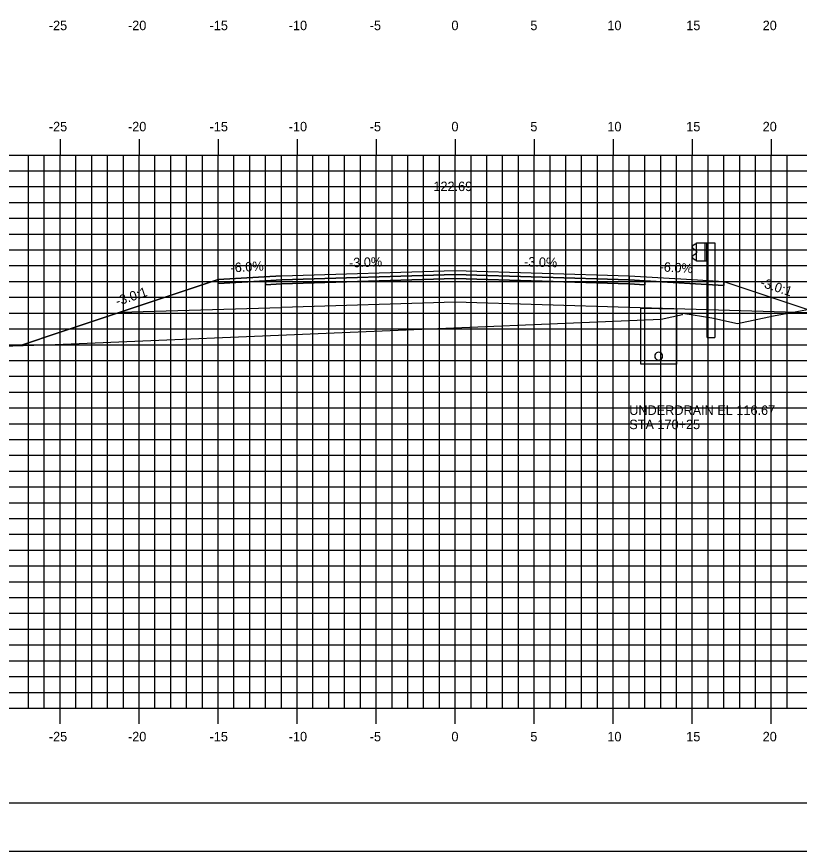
# Model space of a CAD drawing. Extents: x 850598 to 870284, y 366541 to 366651.
# Drawn here: x 855723.5 to 855773.1, y 366541.2 to 366594 of the extents above; entities that cross this region are included whole.
import ezdxf

# ---------------------------------------------------------------- set-up
doc = ezdxf.new("R2010")
doc.units = 0
for name, color, linetype in [('ANNOTATION', 7, 'Continuous'), ('BORDER', 7, 'Continuous'), ('D_Drainage_Underdrain', 7, 'Continuous'), ('D_Drainage_Underdrain_06in', 7, 'Continuous'), ('D_Guardrail_Beam_Rt', 7, 'Continuous'), ('D_Roadway_Centerline', 7, 'Continuous'), ('D_Roadway_Centerline_Text', 7, 'Continuous'), ('D_Roadway_Edge_Shoulder', 7, 'Continuous'), ('D_Roadway_Edge_TW', 7, 'Continuous'), ('D_Roadway_Pavement', 7, 'Continuous'), ('D_Roadway_SlopeLines', 7, 'Continuous'), ('D_Roadway_SubGrade', 7, 'Continuous'), ('H_V ANNOTATION', 7, 'Continuous'), ('MAJOR', 7, 'Continuous'), ('MINOR', 7, 'Continuous'), ('PLOT BOUNDARY', 7, 'Continuous'), ('S_Roadway_Centerline', 7, 'Continuous')]:
    doc.layers.add(name, color=color, linetype=linetype)

msp = doc.modelspace()

# ---------------------------------------------------------------- linework, layer by layer
at = {"layer": 'BORDER'}
msp.add_line((855706.298, 366544.225), (855866.298, 366544.225), dxfattribs=at)
at = {"layer": 'D_Drainage_Underdrain'}
msp.add_lwpolyline([(855765.297, 366575.499), (855765.297, 366571.999), (855763.047, 366571.999), (855763.047, 366575.544)], close=True, dxfattribs=at)
at = {"layer": 'D_Drainage_Underdrain_06in'}
msp.add_lwpolyline([(855764.172, 366572.749), (855764.095, 366572.737), (855764.026, 366572.701), (855763.97, 366572.646), (855763.935, 366572.576), (855763.922, 366572.499), (855763.935, 366572.422), (855763.97, 366572.352), (855764.026, 366572.297), (855764.095, 366572.261), (855764.172, 366572.249), (855764.25, 366572.261), (855764.319, 366572.297), (855764.375, 366572.352), (855764.41, 366572.422), (855764.422, 366572.499), (855764.41, 366572.576), (855764.375, 366572.646), (855764.319, 366572.701), (855764.25, 366572.737)], close=True, dxfattribs=at)
at = {"layer": 'D_Guardrail_Beam_Rt'}
for p, q in [((855766.478, 366579.58), (855766.335, 366579.48)), ((855766.335, 366579.337), (855766.53, 366579.201)), ((855766.568, 366579.6), (855766.495, 366579.587)), ((855766.568, 366579.675), (855767.256, 366579.675)), ((855766.568, 366578.508), (855766.568, 366579.675)), ((855767.089, 366579.675), (855767.089, 366578.508)), ((855767.193, 366579.675), (855767.193, 366578.508)), ((855767.256, 366579.675), (855767.727, 366579.675)), ((855767.256, 366579.675), (855767.256, 366578.508)), ((855767.727, 366579.675), (855767.727, 366573.675)), ((855766.53, 366578.981), (855766.335, 366578.845)), ((855766.335, 366578.702), (855766.478, 366578.602)), ((855766.564, 366579.137), (855766.564, 366579.046)), ((855766.495, 366578.595), (855766.568, 366578.582)), ((855767.256, 366578.508), (855766.568, 366578.508)), ((855767.235, 366573.675), (855767.235, 366578.508)), ((855767.235, 366573.675), (855767.727, 366573.675))]:
    msp.add_line(p, q, dxfattribs=at)
for centre, major_axis, start_param, end_param in [((855766.385, 366579.409), (-0.0877, 0), 5.323254, 7.243116), ((855766.502, 366579.546), (-0.0417, 0), 4.886922, 5.323254), ((855766.385, 366578.774), (-0.0877, 0), 5.323254, 7.243116), ((855766.485, 366579.137), (0.0789, 0), 0, 0.959931), ((855766.485, 366579.046), (0.0789, 0), 5.323254, 6.283185), ((855766.502, 366578.636), (-0.0417, 0), 0.959931, 1.396263)]:
    msp.add_ellipse(centre, major_axis=major_axis, ratio=0.995501, start_param=start_param, end_param=end_param, dxfattribs=at)
at = {"layer": 'D_Roadway_Centerline'}
msp.add_lwpolyline([(855723.799, 366573.175), (855726.297, 366574.008), (855730.1, 366575.275), (855736.297, 366577.341), (855740.297, 366577.581), (855751.297, 366577.911), (855762.297, 366577.581), (855766.297, 366577.341), (855768.297, 366577.221), (855774.297, 366575.221), (855820.799, 366563.225), (855834.196, 366559.769), (855844.058, 366557.225), (855848.058, 366557.225)], dxfattribs=at)
at = {"layer": 'D_Roadway_Edge_Shoulder'}
for points in [[(855740.297, 366577.581), (855736.297, 366577.341), (855736.297, 366577.091), (855739.297, 366577.271), (855740.297, 366577.331)], [(855762.297, 366577.581), (855766.297, 366577.341), (855766.297, 366577.341), (855768.297, 366577.221), (855768.297, 366576.971), (855763.297, 366577.271), (855762.297, 366577.331)]]:
    msp.add_lwpolyline(points, close=True, dxfattribs=at)
at = {"layer": 'D_Roadway_Edge_TW'}
msp.add_lwpolyline([(855740.297, 366577.331), (855740.297, 366577.581), (855751.297, 366577.911), (855762.297, 366577.581), (855762.297, 366577.331), (855751.297, 366577.661)], close=True, dxfattribs=at)
at = {"layer": 'D_Roadway_Pavement'}
for points in [[(855740.297, 366577.081), (855740.297, 366577.331), (855751.297, 366577.661), (855762.297, 366577.331), (855762.297, 366577.081), (855751.297, 366577.411)], [(855740.297, 366577.331), (855739.297, 366577.271), (855739.297, 366577.021), (855740.297, 366577.081)], [(855762.297, 366577.331), (855763.297, 366577.271), (855763.297, 366577.021), (855762.297, 366577.081)]]:
    msp.add_lwpolyline(points, close=True, dxfattribs=at)
at = {"layer": 'D_Roadway_SlopeLines'}
for points in [[(855740.297, 366577.581), (855736.297, 366577.341), (855726.297, 366574.008)], [(855726.297, 366574.008), (855723.799, 366573.175)]]:
    msp.add_lwpolyline(points, dxfattribs=at)
at = {"layer": 'D_Roadway_SubGrade'}
for points in [[(855740.297, 366577.081), (855739.297, 366577.021), (855739.297, 366577.271), (855736.297, 366577.091), (855736.297, 366577.341), (855730.1, 366575.275), (855740.297, 366575.581)], [(855740.297, 366575.581), (855740.297, 366577.081), (855751.297, 366577.411), (855762.297, 366577.081), (855762.297, 366575.581), (855751.297, 366575.911)], [(855762.297, 366577.081), (855763.297, 366577.021), (855763.297, 366577.271), (855768.297, 366576.971), (855768.297, 366577.221), (855774.297, 366575.221), (855762.297, 366575.581)]]:
    msp.add_lwpolyline(points, close=True, dxfattribs=at)
at = {"layer": 'MAJOR'}
for p, q in [((855726.297, 366586.227), (855726.297, 366585.225)), ((855726.297, 366586.227), (855726.297, 366585.225)), ((855731.297, 366586.227), (855731.297, 366585.225)), ((855731.297, 366586.227), (855731.297, 366585.225)), ((855736.297, 366586.227), (855736.297, 366585.225)), ((855736.297, 366586.227), (855736.297, 366585.225)), ((855741.297, 366586.227), (855741.297, 366585.225)), ((855741.297, 366586.227), (855741.297, 366585.225)), ((855746.297, 366586.227), (855746.297, 366585.225)), ((855746.297, 366586.227), (855746.297, 366585.225)), ((855751.297, 366586.227), (855751.297, 366585.225)), ((855751.297, 366586.227), (855751.297, 366585.225)), ((855756.297, 366586.227), (855756.297, 366585.225)), ((855756.297, 366586.227), (855756.297, 366585.225)), ((855761.297, 366586.227), (855761.297, 366585.225)), ((855761.297, 366586.227), (855761.297, 366585.225)), ((855766.297, 366586.227), (855766.297, 366585.225)), ((855766.297, 366586.227), (855766.297, 366585.225)), ((855771.297, 366586.227), (855771.297, 366585.225)), ((855771.297, 366586.227), (855771.297, 366585.225)), ((855711.297, 366585.225), (855851.297, 366585.225)), ((855711.297, 366585.225), (855851.297, 366585.225)), ((855711.297, 366585.225), (855851.297, 366585.225)), ((855711.297, 366585.225), (855851.297, 366585.225)), ((855726.297, 366550.225), (855726.297, 366585.225)), ((855726.297, 366550.225), (855726.297, 366585.225)), ((855731.297, 366550.225), (855731.297, 366585.225)), ((855731.297, 366550.225), (855731.297, 366585.225)), ((855736.297, 366550.225), (855736.297, 366585.225)), ((855736.297, 366550.225), (855736.297, 366585.225)), ((855741.297, 366550.225), (855741.297, 366585.225)), ((855741.297, 366550.225), (855741.297, 366585.225)), ((855746.297, 366550.225), (855746.297, 366585.225)), ((855746.297, 366550.225), (855746.297, 366585.225)), ((855751.297, 366550.225), (855751.297, 366585.225)), ((855751.297, 366550.225), (855751.297, 366585.225)), ((855756.297, 366550.225), (855756.297, 366585.225)), ((855756.297, 366550.225), (855756.297, 366585.225)), ((855761.297, 366550.225), (855761.297, 366585.225)), ((855761.297, 366550.225), (855761.297, 366585.225)), ((855766.297, 366550.225), (855766.297, 366585.225)), ((855766.297, 366550.225), (855766.297, 366585.225)), ((855771.297, 366550.225), (855771.297, 366585.225)), ((855771.297, 366550.225), (855771.297, 366585.225)), ((855711.297, 366580.225), (855851.297, 366580.225)), ((855711.297, 366580.225), (855851.297, 366580.225)), ((855711.297, 366575.225), (855851.297, 366575.225)), ((855711.297, 366575.225), (855851.297, 366575.225)), ((855711.297, 366570.225), (855851.297, 366570.225)), ((855711.297, 366570.225), (855851.297, 366570.225)), ((855711.297, 366565.225), (855851.297, 366565.225)), ((855711.297, 366565.225), (855851.297, 366565.225)), ((855711.297, 366560.225), (855851.297, 366560.225)), ((855711.297, 366560.225), (855851.297, 366560.225)), ((855711.297, 366555.225), (855851.297, 366555.225)), ((855711.297, 366555.225), (855851.297, 366555.225)), ((855711.297, 366550.225), (855851.297, 366550.225)), ((855711.297, 366550.225), (855851.297, 366550.225)), ((855711.297, 366550.225), (855851.297, 366550.225)), ((855711.297, 366550.225), (855851.297, 366550.225)), ((855726.297, 366549.223), (855726.297, 366550.225)), ((855726.297, 366549.223), (855726.297, 366550.225)), ((855731.297, 366549.223), (855731.297, 366550.225)), ((855731.297, 366549.223), (855731.297, 366550.225)), ((855736.297, 366549.223), (855736.297, 366550.225)), ((855736.297, 366549.223), (855736.297, 366550.225)), ((855741.297, 366549.223), (855741.297, 366550.225)), ((855741.297, 366549.223), (855741.297, 366550.225)), ((855746.297, 366549.223), (855746.297, 366550.225)), ((855746.297, 366549.223), (855746.297, 366550.225)), ((855751.297, 366549.223), (855751.297, 366550.225)), ((855751.297, 366549.223), (855751.297, 366550.225)), ((855756.297, 366549.223), (855756.297, 366550.225)), ((855756.297, 366549.223), (855756.297, 366550.225)), ((855761.297, 366549.223), (855761.297, 366550.225)), ((855761.297, 366549.223), (855761.297, 366550.225)), ((855766.297, 366549.223), (855766.297, 366550.225)), ((855766.297, 366549.223), (855766.297, 366550.225)), ((855771.297, 366549.223), (855771.297, 366550.225)), ((855771.297, 366549.223), (855771.297, 366550.225))]:
    msp.add_line(p, q, dxfattribs=at)
at = {"layer": 'MINOR'}
for p, q in [((855724.297, 366550.225), (855724.297, 366585.225)), ((855724.297, 366550.225), (855724.297, 366585.225)), ((855725.297, 366550.225), (855725.297, 366585.225)), ((855725.297, 366550.225), (855725.297, 366585.225)), ((855727.297, 366550.225), (855727.297, 366585.225)), ((855727.297, 366550.225), (855727.297, 366585.225)), ((855728.297, 366550.225), (855728.297, 366585.225)), ((855728.297, 366550.225), (855728.297, 366585.225)), ((855729.297, 366550.225), (855729.297, 366585.225)), ((855729.297, 366550.225), (855729.297, 366585.225)), ((855730.297, 366550.225), (855730.297, 366585.225)), ((855730.297, 366550.225), (855730.297, 366585.225)), ((855732.297, 366550.225), (855732.297, 366585.225)), ((855732.297, 366550.225), (855732.297, 366585.225)), ((855733.297, 366550.225), (855733.297, 366585.225)), ((855733.297, 366550.225), (855733.297, 366585.225)), ((855734.297, 366550.225), (855734.297, 366585.225)), ((855734.297, 366550.225), (855734.297, 366585.225)), ((855735.297, 366550.225), (855735.297, 366585.225)), ((855735.297, 366550.225), (855735.297, 366585.225)), ((855737.297, 366550.225), (855737.297, 366585.225)), ((855737.297, 366550.225), (855737.297, 366585.225)), ((855738.297, 366550.225), (855738.297, 366585.225)), ((855738.297, 366550.225), (855738.297, 366585.225)), ((855739.297, 366550.225), (855739.297, 366585.225)), ((855739.297, 366550.225), (855739.297, 366585.225)), ((855740.297, 366550.225), (855740.297, 366585.225)), ((855740.297, 366550.225), (855740.297, 366585.225)), ((855742.297, 366550.225), (855742.297, 366585.225)), ((855742.297, 366550.225), (855742.297, 366585.225)), ((855743.297, 366550.225), (855743.297, 366585.225)), ((855743.297, 366550.225), (855743.297, 366585.225)), ((855744.297, 366550.225), (855744.297, 366585.225)), ((855744.297, 366550.225), (855744.297, 366585.225)), ((855745.297, 366550.225), (855745.297, 366585.225)), ((855745.297, 366550.225), (855745.297, 366585.225)), ((855747.297, 366550.225), (855747.297, 366585.225)), ((855747.297, 366550.225), (855747.297, 366585.225)), ((855748.297, 366550.225), (855748.297, 366585.225)), ((855748.297, 366550.225), (855748.297, 366585.225)), ((855749.297, 366550.225), (855749.297, 366585.225)), ((855749.297, 366550.225), (855749.297, 366585.225)), ((855750.297, 366550.225), (855750.297, 366585.225)), ((855750.297, 366550.225), (855750.297, 366585.225)), ((855752.297, 366550.225), (855752.297, 366585.225)), ((855752.297, 366550.225), (855752.297, 366585.225)), ((855753.297, 366550.225), (855753.297, 366585.225)), ((855753.297, 366550.225), (855753.297, 366585.225)), ((855754.297, 366550.225), (855754.297, 366585.225)), ((855754.297, 366550.225), (855754.297, 366585.225)), ((855755.297, 366550.225), (855755.297, 366585.225)), ((855755.297, 366550.225), (855755.297, 366585.225)), ((855757.297, 366550.225), (855757.297, 366585.225)), ((855757.297, 366550.225), (855757.297, 366585.225)), ((855758.297, 366550.225), (855758.297, 366585.225)), ((855758.297, 366550.225), (855758.297, 366585.225)), ((855759.297, 366550.225), (855759.297, 366585.225)), ((855759.297, 366550.225), (855759.297, 366585.225)), ((855760.297, 366550.225), (855760.297, 366585.225)), ((855760.297, 366550.225), (855760.297, 366585.225)), ((855762.297, 366550.225), (855762.297, 366585.225)), ((855762.297, 366550.225), (855762.297, 366585.225)), ((855763.297, 366550.225), (855763.297, 366585.225)), ((855763.297, 366550.225), (855763.297, 366585.225)), ((855764.297, 366550.225), (855764.297, 366585.225)), ((855764.297, 366550.225), (855764.297, 366585.225)), ((855765.297, 366550.225), (855765.297, 366585.225)), ((855765.297, 366550.225), (855765.297, 366585.225)), ((855767.297, 366550.225), (855767.297, 366585.225)), ((855767.297, 366550.225), (855767.297, 366585.225)), ((855768.297, 366550.225), (855768.297, 366585.225)), ((855768.297, 366550.225), (855768.297, 366585.225)), ((855769.297, 366550.225), (855769.297, 366585.225)), ((855769.297, 366550.225), (855769.297, 366585.225)), ((855770.297, 366550.225), (855770.297, 366585.225)), ((855770.297, 366550.225), (855770.297, 366585.225)), ((855772.297, 366550.225), (855772.297, 366585.225)), ((855772.297, 366550.225), (855772.297, 366585.225)), ((855711.297, 366584.225), (855851.297, 366584.225)), ((855711.297, 366584.225), (855851.297, 366584.225)), ((855711.297, 366583.225), (855851.297, 366583.225)), ((855711.297, 366583.225), (855851.297, 366583.225)), ((855711.297, 366582.225), (855851.297, 366582.225)), ((855711.297, 366582.225), (855851.297, 366582.225)), ((855711.297, 366581.225), (855851.297, 366581.225)), ((855711.297, 366581.225), (855851.297, 366581.225)), ((855711.297, 366579.225), (855851.297, 366579.225)), ((855711.297, 366579.225), (855851.297, 366579.225)), ((855711.297, 366578.225), (855851.297, 366578.225)), ((855711.297, 366578.225), (855851.297, 366578.225)), ((855711.297, 366577.225), (855851.297, 366577.225)), ((855711.297, 366577.225), (855851.297, 366577.225)), ((855711.297, 366576.225), (855851.297, 366576.225)), ((855711.297, 366576.225), (855851.297, 366576.225)), ((855711.297, 366574.225), (855851.297, 366574.225)), ((855711.297, 366574.225), (855851.297, 366574.225)), ((855711.297, 366573.225), (855851.297, 366573.225)), ((855711.297, 366573.225), (855851.297, 366573.225)), ((855711.297, 366572.225), (855851.297, 366572.225)), ((855711.297, 366572.225), (855851.297, 366572.225)), ((855711.297, 366571.225), (855851.297, 366571.225)), ((855711.297, 366571.225), (855851.297, 366571.225)), ((855711.297, 366569.225), (855851.297, 366569.225)), ((855711.297, 366569.225), (855851.297, 366569.225)), ((855711.297, 366568.225), (855851.297, 366568.225)), ((855711.297, 366568.225), (855851.297, 366568.225)), ((855711.297, 366567.225), (855851.297, 366567.225)), ((855711.297, 366567.225), (855851.297, 366567.225)), ((855711.297, 366566.225), (855851.297, 366566.225)), ((855711.297, 366566.225), (855851.297, 366566.225)), ((855711.297, 366564.225), (855851.297, 366564.225)), ((855711.297, 366564.225), (855851.297, 366564.225)), ((855711.297, 366563.225), (855851.297, 366563.225)), ((855711.297, 366563.225), (855851.297, 366563.225)), ((855711.297, 366562.225), (855851.297, 366562.225)), ((855711.297, 366562.225), (855851.297, 366562.225)), ((855711.297, 366561.225), (855851.297, 366561.225)), ((855711.297, 366561.225), (855851.297, 366561.225)), ((855711.297, 366559.225), (855851.297, 366559.225)), ((855711.297, 366559.225), (855851.297, 366559.225)), ((855711.297, 366558.225), (855851.297, 366558.225)), ((855711.297, 366558.225), (855851.297, 366558.225)), ((855711.297, 366557.225), (855851.297, 366557.225)), ((855711.297, 366557.225), (855851.297, 366557.225)), ((855711.297, 366556.225), (855851.297, 366556.225)), ((855711.297, 366556.225), (855851.297, 366556.225)), ((855711.297, 366554.225), (855851.297, 366554.225)), ((855711.297, 366554.225), (855851.297, 366554.225)), ((855711.297, 366553.225), (855851.297, 366553.225)), ((855711.297, 366553.225), (855851.297, 366553.225)), ((855711.297, 366552.225), (855851.297, 366552.225)), ((855711.297, 366552.225), (855851.297, 366552.225)), ((855711.297, 366551.225), (855851.297, 366551.225)), ((855711.297, 366551.225), (855851.297, 366551.225))]:
    msp.add_line(p, q, dxfattribs=at)
at = {"layer": 'PLOT BOUNDARY'}
msp.add_lwpolyline([(855698.204, 366541.166), (855868.204, 366541.166), (855868.204, 366651.166), (855698.204, 366651.166)], close=True, dxfattribs=at)
at = {"layer": 'S_Roadway_Centerline'}
msp.add_lwpolyline([(855711.297, 366572.72), (855718.772, 366573.02), (855721.934, 366573.117), (855725.974, 366573.243), (855764.336, 366574.829), (855765.68, 366575.13), (855765.691, 366575.222), (855767.526, 366574.921), (855769.156, 366574.555), (855771.431, 366575.044), (855775.291, 366575.77)], dxfattribs=at)

# ---------------------------------------------------------------- texts
at = {"layer": 'ANNOTATION'}
for s, rotation, p in [('-3.0%', 1.7184, (855744.586, 366578.11)), ('-3.0%', 358.2816, (855755.645, 366578.181)), ('-6.0%', 3.4336, (855737.095, 366577.791)), ('-6.0%', 356.5664, (855764.214, 366577.868)), ('-3.0:1', 341.5651, (855770.551, 366576.924)), ('-3.0:1', 18.4348, (855729.919, 366575.669))]:
    msp.add_text(s, height=0.6, rotation=rotation, dxfattribs=at).set_placement(p)
at = {"layer": 'D_Roadway_Centerline'}
for s, p in [('C', (855751.292, 366577.911)), ('C', (855751.292, 366577.911)), ('L', (855751.297, 366577.904)), ('L', (855751.297, 366577.904))]:
    msp.add_text(s, height=0.0146, dxfattribs=at).set_placement(p)
at = {"layer": 'D_Roadway_Centerline_Text'}
msp.add_text('122.69', height=0.6, dxfattribs=at).set_placement((855749.917, 366582.943))
at = {"layer": 'H_V ANNOTATION'}
for s, p in [('-25', (855725.583, 366593.125)), ('-20', (855730.591, 366593.125)), ('-15', (855735.754, 366593.125)), ('-10', (855740.762, 366593.125)), ('-5', (855745.888, 366593.125)), ('0', (855751.057, 366593.125)), ('5', (855756.049, 366593.125)), ('10', (855760.923, 366593.125)), ('15', (855765.915, 366593.125)), ('20', (855770.751, 366593.125)), ('-25', (855725.583, 366586.725)), ('-20', (855730.591, 366586.725)), ('-15', (855735.754, 366586.725)), ('-10', (855740.762, 366586.725)), ('-5', (855745.888, 366586.725)), ('0', (855751.057, 366586.725)), ('5', (855756.049, 366586.725)), ('10', (855760.923, 366586.725)), ('15', (855765.915, 366586.725)), ('20', (855770.751, 366586.725)), ('UNDERDRAIN EL 116.67', (855762.309, 366568.78)), ('STA 170+25 ', (855762.309, 366567.88)), ('-25', (855725.583, 366548.125)), ('-20', (855730.591, 366548.125)), ('-15', (855735.754, 366548.125)), ('-10', (855740.762, 366548.125)), ('-5', (855745.888, 366548.125)), ('0', (855751.057, 366548.125)), ('5', (855756.049, 366548.125)), ('10', (855760.923, 366548.125)), ('15', (855765.915, 366548.125)), ('20', (855770.751, 366548.125))]:
    msp.add_text(s, height=0.6, dxfattribs=at).set_placement(p)

doc.saveas('drawing.dxf')
